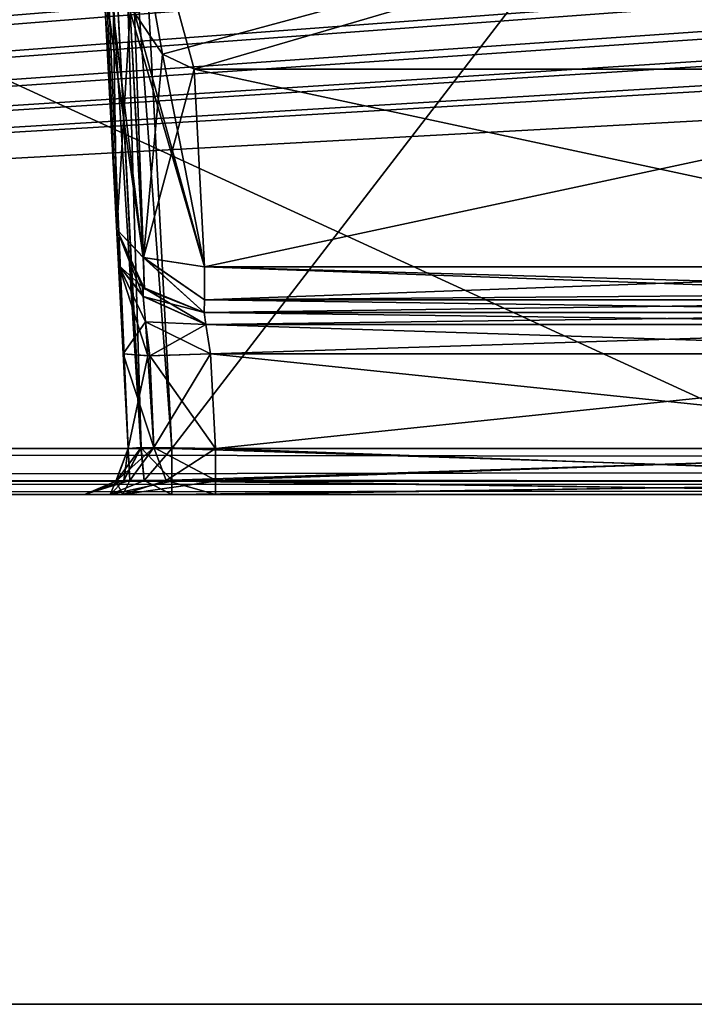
# Model space of a CAD drawing. Header units: inches. Extents: x -10 to 10, y -2.3 to 4.3.
# Tile 344 of 656: x -4.93 to -4.467, y -1.955 to -1.279. Entities that reach past the tile are written whole.
import ezdxf

# ---------------------------------------------------------------- set-up
doc = ezdxf.new("R2010")
doc.units = ezdxf.units.IN
doc.header["$LTSCALE"] = 65.185185
doc.header["$MEASUREMENT"] = 0
for name, color, linetype in [('10342', 7, 'CONTINUOUS'), ('10344', 7, 'CONTINUOUS'), ('10345', 7, 'CONTINUOUS'), ('10346', 7, 'CONTINUOUS'), ('10347', 7, 'CONTINUOUS'), ('10348', 7, 'CONTINUOUS'), ('10349', 7, 'CONTINUOUS'), ('10350', 7, 'CONTINUOUS'), ('10351', 7, 'CONTINUOUS'), ('10352', 7, 'CONTINUOUS'), ('10358', 7, 'CONTINUOUS'), ('10359', 7, 'CONTINUOUS'), ('10363', 7, 'CONTINUOUS'), ('10364', 7, 'CONTINUOUS'), ('1117', 7, 'CONTINUOUS'), ('11184', 7, 'CONTINUOUS'), ('11193', 7, 'CONTINUOUS'), ('11248', 7, 'CONTINUOUS'), ('1142', 7, 'CONTINUOUS'), ('1172', 7, 'CONTINUOUS'), ('1173', 7, 'CONTINUOUS'), ('12087', 7, 'CONTINUOUS'), ('12088', 7, 'CONTINUOUS'), ('1298', 7, 'CONTINUOUS'), ('1304', 7, 'CONTINUOUS'), ('1320', 7, 'CONTINUOUS'), ('1321', 7, 'CONTINUOUS'), ('1324', 7, 'CONTINUOUS'), ('1325', 7, 'CONTINUOUS'), ('1326', 7, 'CONTINUOUS'), ('1327', 7, 'CONTINUOUS'), ('1601', 7, 'CONTINUOUS'), ('1602', 7, 'CONTINUOUS'), ('1603', 7, 'CONTINUOUS'), ('1604', 7, 'CONTINUOUS'), ('1611', 7, 'CONTINUOUS'), ('2894', 7, 'CONTINUOUS'), ('2895', 7, 'CONTINUOUS'), ('2896', 7, 'CONTINUOUS'), ('2897', 7, 'CONTINUOUS'), ('2898', 7, 'CONTINUOUS'), ('2899', 7, 'CONTINUOUS'), ('2900', 7, 'CONTINUOUS'), ('2901', 7, 'CONTINUOUS'), ('2902', 7, 'CONTINUOUS'), ('2903', 7, 'CONTINUOUS')]:
    doc.layers.add(name, color=color, linetype=linetype)

msp = doc.modelspace()

# ---------------------------------------------------------------- linework, layer by layer
at = {"layer": '10342', "linetype": 'Continuous'}
for points in [[(-4.86302, -1.42314, -3.87629), (-4.8722, -1.24804, -3.80555), (-4.87001, -1.2583, -3.79465), (-4.86302, -1.42314, -3.87629)], [(-4.86302, -1.42314, -3.87629), (-4.87001, -1.2583, -3.79465), (-4.86553, -1.26559, -3.78516), (-4.86302, -1.42314, -3.87629)], [(-4.86302, -1.42314, -3.87629), (-4.86553, -1.26559, -3.78516), (-4.85383, -1.2734, -3.77102), (-4.86302, -1.42314, -3.87629)], [(-4.86302, -1.42314, -3.87629), (-4.85383, -1.2734, -3.77102), (-4.84479, -1.44233, -3.83906), (-4.86302, -1.42314, -3.87629)], [(-4.85383, -1.2734, -3.77102), (-4.85075, -1.27442, -3.76837), (-4.84479, -1.44233, -3.83906), (-4.85383, -1.2734, -3.77102)], [(-4.85075, -1.27442, -3.76837), (-4.83164, -1.30266, -3.76837), (-4.84479, -1.44233, -3.83906), (-4.85075, -1.27442, -3.76837)], [(-4.83164, -1.30266, -3.76837), (-4.80989, -1.31305, -3.76837), (-4.84479, -1.44233, -3.83906), (-4.83164, -1.30266, -3.76837)], [(-4.84479, -1.44233, -3.83906), (-4.80989, -1.31305, -3.76837), (-4.80278, -1.44873, -3.82319), (-4.84479, -1.44233, -3.83906)]]:
    msp.add_3dface(points, dxfattribs=at)
at = {"layer": '10344', "linetype": 'Continuous'}
for points in [[(-4.86302, -1.42314, -3.87629), (-4.84479, -1.44233, -3.83906), (-4.84412, -1.46379, -3.87162), (-4.86302, -1.42314, -3.87629)], [(-4.84479, -1.44233, -3.83906), (-4.80278, -1.44873, -3.82319), (-4.80294, -1.47145, -3.84159), (-4.84479, -1.44233, -3.83906)], [(-4.84412, -1.46379, -3.87162), (-4.84479, -1.44233, -3.83906), (-4.8031, -1.48, -3.86955), (-4.84412, -1.46379, -3.87162)], [(-4.8031, -1.48, -3.86955), (-4.84479, -1.44233, -3.83906), (-4.80294, -1.47145, -3.84159), (-4.8031, -1.48, -3.86955)]]:
    msp.add_3dface(points, dxfattribs=at)
at = {"layer": '10345', "linetype": 'Continuous'}
for points in [[(-4.86302, -1.42314, -4.11653), (-4.86302, -1.42314, -3.87629), (-4.84412, -1.46379, -3.87162), (-4.86302, -1.42314, -4.11653)], [(-4.86302, -1.42314, -4.11653), (-4.84412, -1.46379, -3.87162), (-4.84536, -1.4626, -4.11649), (-4.86302, -1.42314, -4.11653)], [(-4.84412, -1.46379, -3.87162), (-4.8031, -1.48, -3.86955), (-4.84536, -1.4626, -4.11649), (-4.84412, -1.46379, -3.87162)], [(-4.8031, -1.48, -3.86955), (-4.8031, -1.48, -4.11649), (-4.84536, -1.4626, -4.11649), (-4.8031, -1.48, -3.86955)]]:
    msp.add_3dface(points, dxfattribs=at)
at = {"layer": '10346', "linetype": 'Continuous'}
for points in [[(-4.8031, -1.48, -4.11649), (-4.8031, -1.48, -3.86955), (-4.17772, -1.48, -3.86955), (-4.8031, -1.48, -4.11649)], [(-4.16791, -1.48, -4.11649), (-4.8031, -1.48, -4.11649), (-4.16791, -1.48, -3.88012), (-4.16791, -1.48, -4.11649)], [(-4.16791, -1.48, -3.88012), (-4.8031, -1.48, -4.11649), (-4.17088, -1.48, -3.87255), (-4.16791, -1.48, -3.88012)], [(-4.17088, -1.48, -3.87255), (-4.8031, -1.48, -4.11649), (-4.17772, -1.48, -3.86955), (-4.17088, -1.48, -3.87255)]]:
    msp.add_3dface(points, dxfattribs=at)
at = {"layer": '10347', "linetype": 'Continuous'}
for points in [[(-4.8031, -1.48, -4.11649), (-4.16791, -1.48, -4.11649), (-4.16906, -1.48821, -4.13711), (-4.8031, -1.48, -4.11649)], [(-4.80181, -1.4882, -4.1371), (-4.8031, -1.48, -4.11649), (-4.16906, -1.48821, -4.13711), (-4.80181, -1.4882, -4.1371)], [(-4.79863, -1.50843, -4.14645), (-4.80181, -1.4882, -4.1371), (-4.17188, -1.50843, -4.14645), (-4.79863, -1.50843, -4.14645)], [(-4.17188, -1.50843, -4.14645), (-4.80181, -1.4882, -4.1371), (-4.16906, -1.48821, -4.13711), (-4.17188, -1.50843, -4.14645)]]:
    msp.add_3dface(points, dxfattribs=at)
at = {"layer": '10348', "linetype": 'Continuous'}
for points in [[(-4.86172, -1.44788, -4.17846), (-4.86302, -1.42314, -4.11653), (-4.84486, -1.46897, -4.14048), (-4.86172, -1.44788, -4.17846)], [(-4.86302, -1.42314, -4.11653), (-4.84536, -1.4626, -4.11649), (-4.84486, -1.46897, -4.14048), (-4.86302, -1.42314, -4.11653)], [(-4.85855, -1.50847, -4.20637), (-4.86172, -1.44788, -4.17846), (-4.84162, -1.50972, -4.16474), (-4.85855, -1.50847, -4.20637)], [(-4.84162, -1.50972, -4.16474), (-4.86172, -1.44788, -4.17846), (-4.84321, -1.48643, -4.15779), (-4.84162, -1.50972, -4.16474)], [(-4.84321, -1.48643, -4.15779), (-4.86172, -1.44788, -4.17846), (-4.84486, -1.46897, -4.14048), (-4.84321, -1.48643, -4.15779)], [(-4.84536, -1.4626, -4.11649), (-4.8031, -1.48, -4.11649), (-4.80181, -1.4882, -4.1371), (-4.84536, -1.4626, -4.11649)], [(-4.84536, -1.4626, -4.11649), (-4.80181, -1.4882, -4.1371), (-4.84486, -1.46897, -4.14048), (-4.84536, -1.4626, -4.11649)], [(-4.80181, -1.4882, -4.1371), (-4.84321, -1.48643, -4.15779), (-4.84486, -1.46897, -4.14048), (-4.80181, -1.4882, -4.1371)], [(-4.80181, -1.4882, -4.1371), (-4.79863, -1.50843, -4.14645), (-4.84321, -1.48643, -4.15779), (-4.80181, -1.4882, -4.1371)], [(-4.79863, -1.50843, -4.14645), (-4.84162, -1.50972, -4.16474), (-4.84321, -1.48643, -4.15779), (-4.79863, -1.50843, -4.14645)]]:
    msp.add_3dface(points, dxfattribs=at)
at = {"layer": '10349', "linetype": 'Continuous'}
for points in [[(-4.85514, -1.57343, -4.20977), (-4.85855, -1.50847, -4.20637), (-4.84162, -1.50972, -4.16474), (-4.85514, -1.57343, -4.20977)], [(-4.85514, -1.57343, -4.20977), (-4.84162, -1.50972, -4.16474), (-4.83762, -1.57278, -4.16735), (-4.85514, -1.57343, -4.20977)], [(-4.84162, -1.50972, -4.16474), (-4.79863, -1.50843, -4.14645), (-4.83762, -1.57278, -4.16735), (-4.84162, -1.50972, -4.16474)], [(-4.83762, -1.57278, -4.16735), (-4.79863, -1.50843, -4.14645), (-4.79523, -1.57343, -4.14986), (-4.83762, -1.57278, -4.16735)]]:
    msp.add_3dface(points, dxfattribs=at)
at = {"layer": '10350', "linetype": 'Continuous'}
for points in [[(-4.86353, -1.59584, -4.20977), (-4.85514, -1.57343, -4.20977), (-4.83762, -1.57278, -4.16735), (-4.86353, -1.59584, -4.20977)], [(-4.86353, -1.59584, -4.20977), (-4.83762, -1.57278, -4.16735), (-4.85408, -1.59547, -4.17579), (-4.86353, -1.59584, -4.20977)], [(-4.85408, -1.59547, -4.17579), (-4.83762, -1.57278, -4.16735), (-4.82923, -1.59547, -4.15093), (-4.85408, -1.59547, -4.17579)], [(-4.83762, -1.57278, -4.16735), (-4.79523, -1.57343, -4.14986), (-4.82923, -1.59547, -4.15093), (-4.83762, -1.57278, -4.16735)], [(-4.82923, -1.59547, -4.15093), (-4.79523, -1.57343, -4.14986), (-4.79523, -1.59589, -4.14143), (-4.82923, -1.59547, -4.15093)], [(-4.85875, -1.605, -4.14617), (-4.8851, -1.605, -4.20981), (-4.85408, -1.59547, -4.17579), (-4.85875, -1.605, -4.14617)], [(-4.8851, -1.605, -4.20981), (-4.86353, -1.59584, -4.20977), (-4.85408, -1.59547, -4.17579), (-4.8851, -1.605, -4.20981)], [(-4.85875, -1.605, -4.14617), (-4.85408, -1.59547, -4.17579), (-4.82923, -1.59547, -4.15093), (-4.85875, -1.605, -4.14617)], [(-4.85875, -1.605, -4.14617), (-4.82923, -1.59547, -4.15093), (-4.79523, -1.59589, -4.14143), (-4.85875, -1.605, -4.14617)], [(-4.79519, -1.605, -4.1199), (-4.85875, -1.605, -4.14617), (-4.79523, -1.59589, -4.14143), (-4.79519, -1.605, -4.1199)]]:
    msp.add_3dface(points, dxfattribs=at)
at = {"layer": '10351', "linetype": 'Continuous'}
for points in [[(-4.79523, -1.59589, -4.14143), (-4.79523, -1.57343, -4.14986), (-4.17529, -1.59584, -4.14147), (-4.79523, -1.59589, -4.14143)], [(-4.17529, -1.59584, -4.14147), (-4.79523, -1.57343, -4.14986), (-4.17529, -1.57343, -4.14986), (-4.17529, -1.59584, -4.14147)], [(-4.1753, -1.605, -4.1199), (-4.79523, -1.59589, -4.14143), (-4.17529, -1.59584, -4.14147), (-4.1753, -1.605, -4.1199)], [(-4.1753, -1.605, -4.1199), (-4.79519, -1.605, -4.1199), (-4.79523, -1.59589, -4.14143), (-4.1753, -1.605, -4.1199)]]:
    msp.add_3dface(points, dxfattribs=at)
at = {"layer": '10352', "linetype": 'Continuous'}
for points in [[(-4.79863, -1.50843, -4.14645), (-4.17188, -1.50843, -4.14645), (-4.79523, -1.57343, -4.14986), (-4.79863, -1.50843, -4.14645)], [(-4.79523, -1.57343, -4.14986), (-4.17188, -1.50843, -4.14645), (-4.17529, -1.57343, -4.14986), (-4.79523, -1.57343, -4.14986)]]:
    msp.add_3dface(points, dxfattribs=at)
at = {"layer": '10358', "linetype": 'Continuous'}
for points in [[(-4.80989, -1.31305, -3.76837), (-4.17061, -1.31305, -3.76837), (-4.80278, -1.44873, -3.82319), (-4.80989, -1.31305, -3.76837)], [(-4.80278, -1.44873, -3.82319), (-4.17061, -1.31305, -3.76837), (-4.17772, -1.44873, -3.82319), (-4.80278, -1.44873, -3.82319)]]:
    msp.add_3dface(points, dxfattribs=at)
at = {"layer": '10359', "linetype": 'Continuous'}
for points in [[(-4.80294, -1.47145, -3.84159), (-4.80278, -1.44873, -3.82319), (-4.17772, -1.47127, -3.84133), (-4.80294, -1.47145, -3.84159)], [(-4.80278, -1.44873, -3.82319), (-4.17772, -1.4663, -3.83516), (-4.17772, -1.47127, -3.84133), (-4.80278, -1.44873, -3.82319)], [(-4.17772, -1.4663, -3.83516), (-4.80278, -1.44873, -3.82319), (-4.17772, -1.44873, -3.82319), (-4.17772, -1.4663, -3.83516)], [(-4.8031, -1.48, -3.86955), (-4.80294, -1.47145, -3.84159), (-4.17772, -1.48, -3.86955), (-4.8031, -1.48, -3.86955)], [(-4.17772, -1.48, -3.86955), (-4.80294, -1.47145, -3.84159), (-4.17772, -1.47127, -3.84133), (-4.17772, -1.48, -3.86955)]]:
    msp.add_3dface(points, dxfattribs=at)
at = {"layer": '10363', "linetype": 'Continuous'}
for points in [[(-4.82519, -1.57343, -4.42625), (-4.82519, -1.59526, -4.43408), (-4.15531, -1.57343, -4.42625), (-4.82519, -1.57343, -4.42625)], [(-4.82519, -1.59526, -4.43408), (-4.15531, -1.59589, -4.43467), (-4.15531, -1.57343, -4.42625), (-4.82519, -1.59526, -4.43408)], [(-4.82519, -1.59526, -4.43408), (-4.82517, -1.605, -4.45621), (-4.15531, -1.59589, -4.43467), (-4.82519, -1.59526, -4.43408)], [(-4.82517, -1.605, -4.45621), (-4.15533, -1.605, -4.45621), (-4.15531, -1.59589, -4.43467), (-4.82517, -1.605, -4.45621)]]:
    msp.add_3dface(points, dxfattribs=at)
at = {"layer": '10364', "linetype": 'Continuous'}
for points in [[(-4.8742, -0.63817, -4.47526), (-4.82519, -1.57343, -4.42625), (-4.1063, -0.63817, -4.47526), (-4.8742, -0.63817, -4.47526)], [(-4.82519, -1.57343, -4.42625), (-4.15531, -1.57343, -4.42625), (-4.1063, -0.63817, -4.47526), (-4.82519, -1.57343, -4.42625)]]:
    msp.add_3dface(points, dxfattribs=at)
at = {"layer": '1117', "linetype": 'Continuous'}
for points in [[(-8.5782, -1.605, -4.59779), (8.57822, -1.605, -4.59779), (-6.00065, -1.605, -4.51065), (-8.5782, -1.605, -4.59779)], [(8.57822, -1.605, 4.59779), (-8.5782, -1.605, 4.59779), (6.00065, -1.605, 4.51065), (8.57822, -1.605, 4.59779)], [(6.00065, -1.605, 4.51065), (-8.5782, -1.605, 4.59779), (5.92133, -1.605, 4.48984), (6.00065, -1.605, 4.51065)], [(5.92133, -1.605, 4.48984), (-8.5782, -1.605, 4.59779), (2.00065, -1.605, 4.51065), (5.92133, -1.605, 4.48984)], [(2.00065, -1.605, 4.51065), (-8.5782, -1.605, 4.59779), (1.92133, -1.605, 4.48984), (2.00065, -1.605, 4.51065)], [(1.92133, -1.605, 4.48984), (-8.5782, -1.605, 4.59779), (-1.99935, -1.605, 4.51065), (1.92133, -1.605, 4.48984)], [(-1.99935, -1.605, 4.51065), (-8.5782, -1.605, 4.59779), (-2.07867, -1.605, 4.48984), (-1.99935, -1.605, 4.51065)], [(-2.07867, -1.605, 4.48984), (-8.5782, -1.605, 4.59779), (-2.31453, -1.605, 4.45621), (-2.07867, -1.605, 4.48984)], [(-8.5782, -1.605, 4.59779), (-5.99935, -1.605, 4.51065), (-4.15533, -1.605, 4.45621), (-8.5782, -1.605, 4.59779)], [(-2.31453, -1.605, 4.45621), (-8.5782, -1.605, 4.59779), (-2.82517, -1.605, 4.45621), (-2.31453, -1.605, 4.45621)], [(-2.82517, -1.605, 4.45621), (-8.5782, -1.605, 4.59779), (-3.17483, -1.605, 4.45621), (-2.82517, -1.605, 4.45621)], [(-3.17483, -1.605, 4.45621), (-8.5782, -1.605, 4.59779), (-3.84467, -1.605, 4.45621), (-3.17483, -1.605, 4.45621)], [(-3.84467, -1.605, 4.45621), (-8.5782, -1.605, 4.59779), (-4.15533, -1.605, 4.45621), (-3.84467, -1.605, 4.45621)], [(-6.00065, -1.605, -4.51065), (8.57822, -1.605, -4.59779), (-5.92133, -1.605, -4.48984), (-6.00065, -1.605, -4.51065)], [(-5.99935, -1.605, 4.51065), (-5.17483, -1.605, 4.45621), (-4.86758, -1.605, 4.43865), (-5.99935, -1.605, 4.51065)], [(-4.15533, -1.605, 4.45621), (-5.99935, -1.605, 4.51065), (-4.82517, -1.605, 4.45621), (-4.15533, -1.605, 4.45621)], [(-4.82517, -1.605, 4.45621), (-5.99935, -1.605, 4.51065), (-4.86758, -1.605, 4.43865), (-4.82517, -1.605, 4.45621)], [(-5.92133, -1.605, -4.48984), (8.57822, -1.605, -4.59779), (-2.00065, -1.605, -4.51065), (-5.92133, -1.605, -4.48984)], [(-5.92133, -1.605, -4.48984), (-2.00065, -1.605, -4.51065), (-5.68547, -1.605, -4.45621), (-5.92133, -1.605, -4.48984)], [(-5.68547, -1.605, -4.45621), (-2.00065, -1.605, -4.51065), (-5.17483, -1.605, -4.45621), (-5.68547, -1.605, -4.45621)], [(-5.17483, -1.605, -4.45621), (-2.00065, -1.605, -4.51065), (-4.82517, -1.605, -4.45621), (-5.17483, -1.605, -4.45621)], [(-5.13242, -1.605, -4.43865), (-5.17483, -1.605, -4.45621), (-4.82517, -1.605, -4.45621), (-5.13242, -1.605, -4.43865)], [(-5.17483, -1.605, 4.45621), (-5.13245, -1.605, 4.43868), (-4.8851, -1.605, 4.39627), (-5.17483, -1.605, 4.45621)], [(-5.17483, -1.605, 4.45621), (-4.8851, -1.605, 4.39627), (-4.86758, -1.605, 4.43865), (-5.17483, -1.605, 4.45621)], [(-5.13245, -1.605, 4.43868), (-5.1149, -1.605, 4.39627), (-4.8851, -1.605, 4.20982), (-5.13245, -1.605, 4.43868)], [(-4.8851, -1.605, 4.39627), (-5.13245, -1.605, 4.43868), (-4.8851, -1.605, 4.20982), (-4.8851, -1.605, 4.39627)], [(-5.1149, -1.605, -4.39627), (-5.13242, -1.605, -4.43865), (-4.82517, -1.605, -4.45621), (-5.1149, -1.605, -4.39627)], [(-5.1149, -1.605, -4.20982), (-5.1149, -1.605, -4.39627), (-4.86755, -1.605, -4.43868), (-5.1149, -1.605, -4.20982)], [(-4.86755, -1.605, -4.43868), (-5.1149, -1.605, -4.39627), (-4.82517, -1.605, -4.45621), (-4.86755, -1.605, -4.43868)], [(-5.1149, -1.605, 4.20981), (-5.1149, -1.605, -4.20982), (-4.8851, -1.605, -4.39627), (-5.1149, -1.605, 4.20981)], [(-4.8851, -1.605, -4.39627), (-5.1149, -1.605, -4.20982), (-4.86755, -1.605, -4.43868), (-4.8851, -1.605, -4.39627)], [(-5.1149, -1.605, 4.39627), (-5.1149, -1.605, 4.20981), (-4.8851, -1.605, -4.39627), (-5.1149, -1.605, 4.39627)], [(-4.8851, -1.605, -4.20981), (-5.1149, -1.605, 4.39627), (-4.8851, -1.605, -4.39627), (-4.8851, -1.605, -4.20981)], [(-5.1149, -1.605, 4.39627), (-4.8851, -1.605, -4.20981), (-4.8851, -1.605, 4.20982), (-5.1149, -1.605, 4.39627)], [(-4.8851, -1.605, -4.20981), (-4.85875, -1.605, -4.14617), (-4.8851, -1.605, 4.20982), (-4.8851, -1.605, -4.20981)], [(-4.8851, -1.605, 4.20982), (-4.85875, -1.605, -4.14617), (-4.85886, -1.605, 4.14627), (-4.8851, -1.605, 4.20982)], [(-4.85875, -1.605, -4.14617), (-4.79519, -1.605, -4.1199), (-4.85886, -1.605, 4.14627), (-4.85875, -1.605, -4.14617)], [(-4.85886, -1.605, 4.14627), (-4.79519, -1.605, -4.1199), (-4.79519, -1.605, 4.1199), (-4.85886, -1.605, 4.14627)], [(-4.82517, -1.605, -4.45621), (-2.00065, -1.605, -4.51065), (-4.15533, -1.605, -4.45621), (-4.82517, -1.605, -4.45621)], [(-4.79519, -1.605, -4.1199), (-4.1753, -1.605, -4.1199), (-4.79519, -1.605, 4.1199), (-4.79519, -1.605, -4.1199)], [(-4.79519, -1.605, 4.1199), (-4.1753, -1.605, -4.1199), (-4.1753, -1.605, 4.1199), (-4.79519, -1.605, 4.1199)]]:
    msp.add_3dface(points, dxfattribs=at)
at = {"layer": '11184', "linetype": 'Continuous'}
for points in [[(-9, -1.955, 13.9861), (-9, 0.545, 13.9861), (-3.55711, 0.545, 13.9861), (-9, -1.955, 13.9861)], [(-9, -1.955, 13.9861), (-3.55711, 0.545, 13.9861), (-3.55711, -1.955, 13.9861), (-9, -1.955, 13.9861)]]:
    msp.add_3dface(points, dxfattribs=at)
at = {"layer": '11193', "linetype": 'Continuous'}
for points in [[(-9, 0.545, 14.1431), (-9, -1.955, 14.1431), (-3.55711, -1.955, 14.1431), (-9, 0.545, 14.1431)], [(-3.55711, 0.545, 14.1431), (-9, 0.545, 14.1431), (-3.55711, -1.955, 14.1431), (-3.55711, 0.545, 14.1431)]]:
    msp.add_3dface(points, dxfattribs=at)
at = {"layer": '11248', "linetype": 'Continuous'}
for points in [[(-9, -1.955, 14.1431), (-9, -1.955, 13.9861), (-3.55711, -1.955, 13.9861), (-9, -1.955, 14.1431)], [(-9, -1.955, 14.1431), (-3.55711, -1.955, 13.9861), (-3.55711, -1.955, 14.1431), (-9, -1.955, 14.1431)]]:
    msp.add_3dface(points, dxfattribs=at)
at = {"layer": '1142', "linetype": 'Continuous'}
for points in [[(8.57837, -1.59603, 4.61919), (8.57837, -1.57343, 4.62775), (-8.57837, -1.59542, 4.61977), (8.57837, -1.59603, 4.61919)], [(-8.57837, -1.59542, 4.61977), (8.57837, -1.57343, 4.62775), (-8.57837, -1.57343, 4.62775), (-8.57837, -1.59542, 4.61977)], [(-8.5782, -1.605, 4.59779), (8.57837, -1.59603, 4.61919), (-8.57837, -1.59542, 4.61977), (-8.5782, -1.605, 4.59779)], [(-8.5782, -1.605, 4.59779), (8.57822, -1.605, 4.59779), (8.57837, -1.59603, 4.61919), (-8.5782, -1.605, 4.59779)]]:
    msp.add_3dface(points, dxfattribs=at)
at = {"layer": '1172', "linetype": 'Continuous'}
for points in [[(-8.57837, -1.59603, -4.61919), (-8.57837, -1.57343, -4.62775), (8.57837, -1.59542, -4.61977), (-8.57837, -1.59603, -4.61919)], [(8.57837, -1.59542, -4.61977), (-8.57837, -1.57343, -4.62775), (8.57837, -1.57343, -4.62775), (8.57837, -1.59542, -4.61977)], [(8.57822, -1.605, -4.59779), (-8.57837, -1.59603, -4.61919), (8.57837, -1.59542, -4.61977), (8.57822, -1.605, -4.59779)], [(8.57822, -1.605, -4.59779), (-8.5782, -1.605, -4.59779), (-8.57837, -1.59603, -4.61919), (8.57822, -1.605, -4.59779)]]:
    msp.add_3dface(points, dxfattribs=at)
at = {"layer": '1173', "linetype": 'Continuous'}
for points in [[(-1.89693, -0.63817, -4.57874), (-8.57837, -1.57343, -4.62775), (-1.93761, -0.62096, -4.57784), (-1.89693, -0.63817, -4.57874)], [(-1.93761, -0.62096, -4.57784), (-8.57837, -1.57343, -4.62775), (-2.10307, -0.63817, -4.57874), (-1.93761, -0.62096, -4.57784)], [(-2.87743, -0.63817, -4.57874), (-8.57837, -1.57343, -4.62775), (-2.91811, -0.62096, -4.57784), (-2.87743, -0.63817, -4.57874)], [(-2.91811, -0.62096, -4.57784), (-8.57837, -1.57343, -4.62775), (-3.12257, -0.63817, -4.57874), (-2.91811, -0.62096, -4.57784)], [(-4.87743, -0.63817, -4.57874), (-8.57837, -1.57343, -4.62775), (-4.91811, -0.62096, -4.57784), (-4.87743, -0.63817, -4.57874)], [(-4.91811, -0.62096, -4.57784), (-8.57837, -1.57343, -4.62775), (-5.12257, -0.63817, -4.57874), (-4.91811, -0.62096, -4.57784)], [(-3.89693, -0.63817, -4.57874), (-8.57837, -1.57343, -4.62775), (-3.93712, -0.62143, -4.57786), (-3.89693, -0.63817, -4.57874)], [(-3.93712, -0.62143, -4.57786), (-8.57837, -1.57343, -4.62775), (-4.10307, -0.63817, -4.57874), (-3.93712, -0.62143, -4.57786)], [(8.57837, -1.57343, -4.62775), (-8.57837, -1.57343, -4.62775), (8.52935, -0.63817, -4.57874), (8.57837, -1.57343, -4.62775)], [(5.89693, -0.63817, -4.57874), (-8.57837, -1.57343, -4.62775), (5.12257, -0.63817, -4.57874), (5.89693, -0.63817, -4.57874)], [(-8.57837, -1.57343, -4.62775), (5.89693, -0.63817, -4.57874), (6.10307, -0.63817, -4.57874), (-8.57837, -1.57343, -4.62775)], [(5.12257, -0.63817, -4.57874), (-8.57837, -1.57343, -4.62775), (4.87743, -0.63817, -4.57874), (5.12257, -0.63817, -4.57874)], [(4.87743, -0.63817, -4.57874), (-8.57837, -1.57343, -4.62775), (4.10307, -0.63817, -4.57874), (4.87743, -0.63817, -4.57874)], [(4.10307, -0.63817, -4.57874), (-8.57837, -1.57343, -4.62775), (3.89693, -0.63817, -4.57874), (4.10307, -0.63817, -4.57874)], [(3.89693, -0.63817, -4.57874), (-8.57837, -1.57343, -4.62775), (3.12257, -0.63817, -4.57874), (3.89693, -0.63817, -4.57874)], [(3.12257, -0.63817, -4.57874), (-8.57837, -1.57343, -4.62775), (2.87743, -0.63817, -4.57874), (3.12257, -0.63817, -4.57874)], [(2.87743, -0.63817, -4.57874), (-8.57837, -1.57343, -4.62775), (2.10307, -0.63817, -4.57874), (2.87743, -0.63817, -4.57874)], [(2.10307, -0.63817, -4.57874), (-8.57837, -1.57343, -4.62775), (1.89693, -0.63817, -4.57874), (2.10307, -0.63817, -4.57874)], [(1.89693, -0.63817, -4.57874), (-8.57837, -1.57343, -4.62775), (-1.89693, -0.63817, -4.57874), (1.89693, -0.63817, -4.57874)], [(-2.10307, -0.63817, -4.57874), (-8.57837, -1.57343, -4.62775), (-2.87743, -0.63817, -4.57874), (-2.10307, -0.63817, -4.57874)], [(-3.12257, -0.63817, -4.57874), (-8.57837, -1.57343, -4.62775), (-3.89693, -0.63817, -4.57874), (-3.12257, -0.63817, -4.57874)], [(-4.10307, -0.63817, -4.57874), (-8.57837, -1.57343, -4.62775), (-4.87743, -0.63817, -4.57874), (-4.10307, -0.63817, -4.57874)], [(8.52935, -0.63817, -4.57874), (-8.57837, -1.57343, -4.62775), (7.12257, -0.63817, -4.57874), (8.52935, -0.63817, -4.57874)], [(7.12257, -0.63817, -4.57874), (-8.57837, -1.57343, -4.62775), (6.87743, -0.63817, -4.57874), (7.12257, -0.63817, -4.57874)], [(6.87743, -0.63817, -4.57874), (-8.57837, -1.57343, -4.62775), (6.10307, -0.63817, -4.57874), (6.87743, -0.63817, -4.57874)]]:
    msp.add_3dface(points, dxfattribs=at)
at = {"layer": '12087', "linetype": 'Continuous'}
for points in [[(-4.86302, -1.42314, 3.87629), (-4.844, -1.4639, 3.8716), (-4.8448, -1.44233, 3.83908), (-4.86302, -1.42314, 3.87629)], [(-4.844, -1.4639, 3.8716), (-4.8031, -1.48, 3.86955), (-4.8448, -1.44233, 3.83908), (-4.844, -1.4639, 3.8716)], [(-4.8448, -1.44233, 3.83908), (-4.8031, -1.48, 3.86955), (-4.80294, -1.47145, 3.84158), (-4.8448, -1.44233, 3.83908)], [(-4.80278, -1.44873, 3.82319), (-4.8448, -1.44233, 3.83908), (-4.80294, -1.47145, 3.84158), (-4.80278, -1.44873, 3.82319)]]:
    msp.add_3dface(points, dxfattribs=at)
at = {"layer": '12088', "linetype": 'Continuous'}
for points in [[(-4.17772, -1.4664, 3.83527), (-4.17772, -1.44873, 3.82319), (-4.80294, -1.47145, 3.84158), (-4.17772, -1.4664, 3.83527)], [(-4.17772, -1.44873, 3.82319), (-4.80278, -1.44873, 3.82319), (-4.80294, -1.47145, 3.84158), (-4.17772, -1.44873, 3.82319)], [(-4.17772, -1.47162, 3.84184), (-4.17772, -1.4664, 3.83527), (-4.80294, -1.47145, 3.84158), (-4.17772, -1.47162, 3.84184)], [(-4.8031, -1.48, 3.86955), (-4.17772, -1.47162, 3.84184), (-4.80294, -1.47145, 3.84158), (-4.8031, -1.48, 3.86955)], [(-4.17772, -1.48, 3.86955), (-4.17772, -1.47162, 3.84184), (-4.8031, -1.48, 3.86955), (-4.17772, -1.48, 3.86955)]]:
    msp.add_3dface(points, dxfattribs=at)
at = {"layer": '1298', "linetype": 'Continuous'}
for points in [[(-8.57837, -1.57343, 4.62775), (8.57837, -1.57343, 4.62775), (-8.52935, -0.63817, 4.57874), (-8.57837, -1.57343, 4.62775)], [(-8.52935, -0.63817, 4.57874), (8.57837, -1.57343, 4.62775), (-7.12257, -0.63817, 4.57874), (-8.52935, -0.63817, 4.57874)], [(-7.12257, -0.63817, 4.57874), (8.57837, -1.57343, 4.62775), (-6.87743, -0.63817, 4.57874), (-7.12257, -0.63817, 4.57874)], [(-6.87743, -0.63817, 4.57874), (8.57837, -1.57343, 4.62775), (-6.10307, -0.63817, 4.57874), (-6.87743, -0.63817, 4.57874)], [(-6.10307, -0.63817, 4.57874), (8.57837, -1.57343, 4.62775), (-5.89693, -0.63817, 4.57874), (-6.10307, -0.63817, 4.57874)], [(-5.89693, -0.63817, 4.57874), (8.57837, -1.57343, 4.62775), (-5.12257, -0.63817, 4.57874), (-5.89693, -0.63817, 4.57874)], [(-5.12257, -0.63817, 4.57874), (8.57837, -1.57343, 4.62775), (-4.87743, -0.63817, 4.57874), (-5.12257, -0.63817, 4.57874)], [(-4.87743, -0.63817, 4.57874), (8.57837, -1.57343, 4.62775), (-4.10307, -0.63817, 4.57874), (-4.87743, -0.63817, 4.57874)]]:
    msp.add_3dface(points, dxfattribs=at)
at = {"layer": '1304', "linetype": 'Continuous'}
for points in [[(-4.13467, -1.2837, 3.76837), (-4.1145, -1.23109, 3.76837), (-4.86659, -1.105, 3.76837), (-4.13467, -1.2837, 3.76837)], [(-4.17061, -1.31305, 3.76837), (-4.13467, -1.2837, 3.76837), (-4.86659, -1.105, 3.76837), (-4.17061, -1.31305, 3.76837)], [(-4.80989, -1.31305, 3.76837), (-4.17061, -1.31305, 3.76837), (-4.86659, -1.105, 3.76837), (-4.80989, -1.31305, 3.76837)], [(-4.83164, -1.30266, 3.76837), (-4.80989, -1.31305, 3.76837), (-4.86659, -1.105, 3.76837), (-4.83164, -1.30266, 3.76837)], [(-4.85075, -1.27441, 3.76837), (-4.83164, -1.30266, 3.76837), (-4.86659, -1.105, 3.76837), (-4.85075, -1.27441, 3.76837)]]:
    msp.add_3dface(points, dxfattribs=at)
at = {"layer": '1320', "linetype": 'Continuous'}
for points in [[(-4.8722, -1.24804, 3.80555), (-4.86302, -1.42314, 3.87629), (-4.8448, -1.44233, 3.83908), (-4.8722, -1.24804, 3.80555)], [(-4.86657, -1.26438, 3.78699), (-4.8722, -1.24804, 3.80555), (-4.8448, -1.44233, 3.83908), (-4.86657, -1.26438, 3.78699)], [(-4.85382, -1.2734, 3.771), (-4.86657, -1.26438, 3.78699), (-4.8448, -1.44233, 3.83908), (-4.85382, -1.2734, 3.771)], [(-4.85075, -1.27441, 3.76837), (-4.85382, -1.2734, 3.771), (-4.80278, -1.44873, 3.82319), (-4.85075, -1.27441, 3.76837)], [(-4.80278, -1.44873, 3.82319), (-4.85382, -1.2734, 3.771), (-4.8448, -1.44233, 3.83908), (-4.80278, -1.44873, 3.82319)], [(-4.83164, -1.30266, 3.76837), (-4.85075, -1.27441, 3.76837), (-4.80278, -1.44873, 3.82319), (-4.83164, -1.30266, 3.76837)], [(-4.80989, -1.31305, 3.76837), (-4.83164, -1.30266, 3.76837), (-4.80278, -1.44873, 3.82319), (-4.80989, -1.31305, 3.76837)]]:
    msp.add_3dface(points, dxfattribs=at)
at = {"layer": '1321', "linetype": 'Continuous'}
for points in [[(-4.17061, -1.31305, 3.76837), (-4.80989, -1.31305, 3.76837), (-4.17772, -1.44873, 3.82319), (-4.17061, -1.31305, 3.76837)], [(-4.17772, -1.44873, 3.82319), (-4.80989, -1.31305, 3.76837), (-4.80278, -1.44873, 3.82319), (-4.17772, -1.44873, 3.82319)]]:
    msp.add_3dface(points, dxfattribs=at)
at = {"layer": '1324', "linetype": 'Continuous'}
for points in [[(-4.17772, -1.48, 3.86955), (-4.8031, -1.48, 3.86955), (-4.16791, -1.48, 4.11649), (-4.17772, -1.48, 3.86955)], [(-4.16791, -1.48, 4.11649), (-4.8031, -1.48, 3.86955), (-4.8031, -1.48, 4.11649), (-4.16791, -1.48, 4.11649)]]:
    msp.add_3dface(points, dxfattribs=at)
at = {"layer": '1325', "linetype": 'Continuous'}
for points in [[(-4.86302, -1.42314, 3.87629), (-4.84501, -1.46294, 4.11649), (-4.844, -1.4639, 3.8716), (-4.86302, -1.42314, 3.87629)], [(-4.86302, -1.42314, 4.11653), (-4.84501, -1.46294, 4.11649), (-4.86302, -1.42314, 3.87629), (-4.86302, -1.42314, 4.11653)], [(-4.84501, -1.46294, 4.11649), (-4.8031, -1.48, 4.11649), (-4.844, -1.4639, 3.8716), (-4.84501, -1.46294, 4.11649)], [(-4.8031, -1.48, 4.11649), (-4.8031, -1.48, 3.86955), (-4.844, -1.4639, 3.8716), (-4.8031, -1.48, 4.11649)]]:
    msp.add_3dface(points, dxfattribs=at)
at = {"layer": '1326', "linetype": 'Continuous'}
for points in [[(-4.84501, -1.46294, 4.11649), (-4.86302, -1.42314, 4.11653), (-4.86172, -1.44788, 4.17846), (-4.84501, -1.46294, 4.11649)], [(-4.84486, -1.46898, 4.14049), (-4.84501, -1.46294, 4.11649), (-4.86172, -1.44788, 4.17846), (-4.84486, -1.46898, 4.14049)], [(-4.84321, -1.48644, 4.15779), (-4.84486, -1.46898, 4.14049), (-4.86172, -1.44788, 4.17846), (-4.84321, -1.48644, 4.15779)], [(-4.85855, -1.50847, 4.20637), (-4.84321, -1.48644, 4.15779), (-4.86172, -1.44788, 4.17846), (-4.85855, -1.50847, 4.20637)], [(-4.8031, -1.48, 4.11649), (-4.84501, -1.46294, 4.11649), (-4.84486, -1.46898, 4.14049), (-4.8031, -1.48, 4.11649)], [(-4.8031, -1.48, 4.11649), (-4.84486, -1.46898, 4.14049), (-4.80181, -1.4882, 4.1371), (-4.8031, -1.48, 4.11649)], [(-4.84486, -1.46898, 4.14049), (-4.84321, -1.48644, 4.15779), (-4.80181, -1.4882, 4.1371), (-4.84486, -1.46898, 4.14049)], [(-4.84026, -1.50972, 4.16338), (-4.84321, -1.48644, 4.15779), (-4.85855, -1.50847, 4.20637), (-4.84026, -1.50972, 4.16338)], [(-4.84321, -1.48644, 4.15779), (-4.84026, -1.50972, 4.16338), (-4.80181, -1.4882, 4.1371), (-4.84321, -1.48644, 4.15779)], [(-4.79863, -1.50843, 4.14645), (-4.80181, -1.4882, 4.1371), (-4.84026, -1.50972, 4.16338), (-4.79863, -1.50843, 4.14645)]]:
    msp.add_3dface(points, dxfattribs=at)
at = {"layer": '1327', "linetype": 'Continuous'}
for points in [[(-4.16791, -1.48, 4.11649), (-4.8031, -1.48, 4.11649), (-4.80181, -1.4882, 4.1371), (-4.16791, -1.48, 4.11649)], [(-4.16791, -1.48, 4.11649), (-4.80181, -1.4882, 4.1371), (-4.16906, -1.48821, 4.13711), (-4.16791, -1.48, 4.11649)], [(-4.80181, -1.4882, 4.1371), (-4.79863, -1.50843, 4.14645), (-4.16906, -1.48821, 4.13711), (-4.80181, -1.4882, 4.1371)], [(-4.16906, -1.48821, 4.13711), (-4.79863, -1.50843, 4.14645), (-4.17188, -1.50843, 4.14645), (-4.16906, -1.48821, 4.13711)]]:
    msp.add_3dface(points, dxfattribs=at)
at = {"layer": '1601', "linetype": 'Continuous'}
for points in [[(-4.90356, -0.64967, -3.78317), (-4.85514, -1.57343, -4.39629), (-4.90416, -0.6382, -4.4453), (-4.90356, -0.64967, -3.78317)], [(-4.86172, -1.44788, -4.17846), (-4.85514, -1.57343, -4.39629), (-4.90356, -0.64967, -3.78317), (-4.86172, -1.44788, -4.17846)], [(-4.86302, -1.42314, -4.11653), (-4.86172, -1.44788, -4.17846), (-4.90356, -0.64967, -3.78317), (-4.86302, -1.42314, -4.11653)], [(-4.9021, -0.67738, -3.79138), (-4.86302, -1.42314, -4.11653), (-4.90356, -0.64967, -3.78317), (-4.9021, -0.67738, -3.79138)], [(-4.86302, -1.42314, -3.87629), (-4.86302, -1.42314, -4.11653), (-4.9021, -0.67738, -3.79138), (-4.86302, -1.42314, -3.87629)], [(-4.8722, -1.24804, -3.80555), (-4.86302, -1.42314, -3.87629), (-4.9021, -0.67738, -3.79138), (-4.8722, -1.24804, -3.80555)], [(-4.85855, -1.50847, -4.20637), (-4.85514, -1.57343, -4.39629), (-4.86172, -1.44788, -4.17846), (-4.85855, -1.50847, -4.20637)], [(-4.85514, -1.57343, -4.20977), (-4.85514, -1.57343, -4.39629), (-4.85855, -1.50847, -4.20637), (-4.85514, -1.57343, -4.20977)]]:
    msp.add_3dface(points, dxfattribs=at)
at = {"layer": '1602', "linetype": 'Continuous'}
for points in [[(-4.86357, -1.59589, -4.39629), (-4.85514, -1.57343, -4.39629), (-4.86353, -1.59584, -4.20977), (-4.86357, -1.59589, -4.39629)], [(-4.85514, -1.57343, -4.39629), (-4.85514, -1.57343, -4.20977), (-4.86353, -1.59584, -4.20977), (-4.85514, -1.57343, -4.39629)], [(-4.8851, -1.605, -4.20981), (-4.86357, -1.59589, -4.39629), (-4.86353, -1.59584, -4.20977), (-4.8851, -1.605, -4.20981)], [(-4.8851, -1.605, -4.20981), (-4.8851, -1.605, -4.39627), (-4.86357, -1.59589, -4.39629), (-4.8851, -1.605, -4.20981)]]:
    msp.add_3dface(points, dxfattribs=at)
at = {"layer": '1603', "linetype": 'Continuous'}
for points in [[(-4.85514, -1.57343, -4.39629), (-4.86357, -1.59589, -4.39629), (-4.85809, -1.59547, -4.41529), (-4.85514, -1.57343, -4.39629)], [(-4.85514, -1.57343, -4.39629), (-4.85809, -1.59547, -4.41529), (-4.84643, -1.57279, -4.41749), (-4.85514, -1.57343, -4.39629)], [(-4.85809, -1.59547, -4.41529), (-4.8442, -1.59547, -4.42919), (-4.84643, -1.57279, -4.41749), (-4.85809, -1.59547, -4.41529)], [(-4.82519, -1.59526, -4.43408), (-4.82519, -1.57343, -4.42625), (-4.84643, -1.57279, -4.41749), (-4.82519, -1.59526, -4.43408)], [(-4.8442, -1.59547, -4.42919), (-4.82519, -1.59526, -4.43408), (-4.84643, -1.57279, -4.41749), (-4.8442, -1.59547, -4.42919)], [(-4.8851, -1.605, -4.39627), (-4.86755, -1.605, -4.43868), (-4.86357, -1.59589, -4.39629), (-4.8851, -1.605, -4.39627)], [(-4.86755, -1.605, -4.43868), (-4.82517, -1.605, -4.45621), (-4.8442, -1.59547, -4.42919), (-4.86755, -1.605, -4.43868)], [(-4.86357, -1.59589, -4.39629), (-4.86755, -1.605, -4.43868), (-4.85809, -1.59547, -4.41529), (-4.86357, -1.59589, -4.39629)], [(-4.86755, -1.605, -4.43868), (-4.8442, -1.59547, -4.42919), (-4.85809, -1.59547, -4.41529), (-4.86755, -1.605, -4.43868)], [(-4.82517, -1.605, -4.45621), (-4.82519, -1.59526, -4.43408), (-4.8442, -1.59547, -4.42919), (-4.82517, -1.605, -4.45621)]]:
    msp.add_3dface(points, dxfattribs=at)
at = {"layer": '1604', "linetype": 'Continuous'}
for points in [[(-4.90416, -0.6382, -4.4453), (-4.85514, -1.57343, -4.39629), (-4.84643, -1.57279, -4.41749), (-4.90416, -0.6382, -4.4453)], [(-4.90416, -0.6382, -4.4453), (-4.84643, -1.57279, -4.41749), (-4.89533, -0.63882, -4.46648), (-4.90416, -0.6382, -4.4453)], [(-4.89533, -0.63882, -4.46648), (-4.82519, -1.57343, -4.42625), (-4.8742, -0.63817, -4.47526), (-4.89533, -0.63882, -4.46648)], [(-4.84643, -1.57279, -4.41749), (-4.82519, -1.57343, -4.42625), (-4.89533, -0.63882, -4.46648), (-4.84643, -1.57279, -4.41749)]]:
    msp.add_3dface(points, dxfattribs=at)
at = {"layer": '1611', "linetype": 'Continuous'}
for points in [[(-4.85075, -1.27442, -3.76837), (-4.10081, -1.105, -3.76837), (-4.83164, -1.30266, -3.76837), (-4.85075, -1.27442, -3.76837)], [(-4.83164, -1.30266, -3.76837), (-4.10081, -1.105, -3.76837), (-4.80989, -1.31305, -3.76837), (-4.83164, -1.30266, -3.76837)], [(-4.80989, -1.31305, -3.76837), (-4.10081, -1.105, -3.76837), (-4.17061, -1.31305, -3.76837), (-4.80989, -1.31305, -3.76837)]]:
    msp.add_3dface(points, dxfattribs=at)
at = {"layer": '2894', "linetype": 'Continuous'}
for points in [[(-4.86302, -1.42314, 4.11653), (-4.86302, -1.42314, 3.87629), (-4.919, -0.355, 4.53392), (-4.86302, -1.42314, 4.11653)], [(-4.86172, -1.44788, 4.17846), (-4.86302, -1.42314, 4.11653), (-4.919, -0.355, 4.53392), (-4.86172, -1.44788, 4.17846)], [(-4.919, -0.355, 4.53392), (-4.86302, -1.42314, 3.87629), (-4.8722, -1.24804, 3.80555), (-4.919, -0.355, 4.53392)], [(-4.86172, -1.44788, 4.17846), (-4.919, -0.355, 4.53392), (-4.90416, -0.6382, 4.4453), (-4.86172, -1.44788, 4.17846)], [(-4.85855, -1.50847, 4.20637), (-4.86172, -1.44788, 4.17846), (-4.90416, -0.6382, 4.4453), (-4.85855, -1.50847, 4.20637)], [(-4.85514, -1.57343, 4.20977), (-4.85855, -1.50847, 4.20637), (-4.90416, -0.6382, 4.4453), (-4.85514, -1.57343, 4.20977)], [(-4.85514, -1.57343, 4.39629), (-4.85514, -1.57343, 4.20977), (-4.90416, -0.6382, 4.4453), (-4.85514, -1.57343, 4.39629)]]:
    msp.add_3dface(points, dxfattribs=at)
at = {"layer": '2895', "linetype": 'Continuous'}
for points in [[(-4.86357, -1.59589, 4.20977), (-4.85514, -1.57343, 4.20977), (-4.86353, -1.59584, 4.39629), (-4.86357, -1.59589, 4.20977)], [(-4.85514, -1.57343, 4.20977), (-4.85514, -1.57343, 4.39629), (-4.86353, -1.59584, 4.39629), (-4.85514, -1.57343, 4.20977)], [(-4.8851, -1.605, 4.39627), (-4.86357, -1.59589, 4.20977), (-4.86353, -1.59584, 4.39629), (-4.8851, -1.605, 4.39627)], [(-4.8851, -1.605, 4.39627), (-4.8851, -1.605, 4.20982), (-4.86357, -1.59589, 4.20977), (-4.8851, -1.605, 4.39627)]]:
    msp.add_3dface(points, dxfattribs=at)
at = {"layer": '2896', "linetype": 'Continuous'}
for points in [[(-4.85514, -1.57343, 4.20977), (-4.86357, -1.59589, 4.20977), (-4.85406, -1.59547, 4.17575), (-4.85514, -1.57343, 4.20977)], [(-4.85514, -1.57343, 4.20977), (-4.85406, -1.59547, 4.17575), (-4.83765, -1.57278, 4.16737), (-4.85514, -1.57343, 4.20977)], [(-4.85406, -1.59547, 4.17575), (-4.8292, -1.59547, 4.15091), (-4.83765, -1.57278, 4.16737), (-4.85406, -1.59547, 4.17575)], [(-4.79523, -1.59526, 4.14202), (-4.79523, -1.57343, 4.14986), (-4.83765, -1.57278, 4.16737), (-4.79523, -1.59526, 4.14202)], [(-4.8292, -1.59547, 4.15091), (-4.79523, -1.59526, 4.14202), (-4.83765, -1.57278, 4.16737), (-4.8292, -1.59547, 4.15091)], [(-4.8851, -1.605, 4.20982), (-4.85886, -1.605, 4.14627), (-4.86357, -1.59589, 4.20977), (-4.8851, -1.605, 4.20982)], [(-4.86357, -1.59589, 4.20977), (-4.85886, -1.605, 4.14627), (-4.85406, -1.59547, 4.17575), (-4.86357, -1.59589, 4.20977)], [(-4.85886, -1.605, 4.14627), (-4.79519, -1.605, 4.1199), (-4.8292, -1.59547, 4.15091), (-4.85886, -1.605, 4.14627)], [(-4.85886, -1.605, 4.14627), (-4.8292, -1.59547, 4.15091), (-4.85406, -1.59547, 4.17575), (-4.85886, -1.605, 4.14627)], [(-4.79519, -1.605, 4.1199), (-4.79523, -1.59526, 4.14202), (-4.8292, -1.59547, 4.15091), (-4.79519, -1.605, 4.1199)]]:
    msp.add_3dface(points, dxfattribs=at)
at = {"layer": '2897', "linetype": 'Continuous'}
for points in [[(-4.84026, -1.50972, 4.16338), (-4.85855, -1.50847, 4.20637), (-4.83765, -1.57278, 4.16737), (-4.84026, -1.50972, 4.16338)], [(-4.85855, -1.50847, 4.20637), (-4.85514, -1.57343, 4.20977), (-4.83765, -1.57278, 4.16737), (-4.85855, -1.50847, 4.20637)], [(-4.79863, -1.50843, 4.14645), (-4.84026, -1.50972, 4.16338), (-4.79523, -1.57343, 4.14986), (-4.79863, -1.50843, 4.14645)], [(-4.79523, -1.57343, 4.14986), (-4.84026, -1.50972, 4.16338), (-4.83765, -1.57278, 4.16737), (-4.79523, -1.57343, 4.14986)]]:
    msp.add_3dface(points, dxfattribs=at)
at = {"layer": '2898', "linetype": 'Continuous'}
for points in [[(-4.17188, -1.50843, 4.14645), (-4.79863, -1.50843, 4.14645), (-4.17529, -1.57343, 4.14986), (-4.17188, -1.50843, 4.14645)], [(-4.17529, -1.57343, 4.14986), (-4.79863, -1.50843, 4.14645), (-4.79523, -1.57343, 4.14986), (-4.17529, -1.57343, 4.14986)]]:
    msp.add_3dface(points, dxfattribs=at)
at = {"layer": '2899', "linetype": 'Continuous'}
for points in [[(-4.17529, -1.59589, 4.14143), (-4.17529, -1.57343, 4.14986), (-4.79523, -1.59526, 4.14202), (-4.17529, -1.59589, 4.14143)], [(-4.17529, -1.57343, 4.14986), (-4.79523, -1.57343, 4.14986), (-4.79523, -1.59526, 4.14202), (-4.17529, -1.57343, 4.14986)], [(-4.79519, -1.605, 4.1199), (-4.17529, -1.59589, 4.14143), (-4.79523, -1.59526, 4.14202), (-4.79519, -1.605, 4.1199)], [(-4.79519, -1.605, 4.1199), (-4.1753, -1.605, 4.1199), (-4.17529, -1.59589, 4.14143), (-4.79519, -1.605, 4.1199)]]:
    msp.add_3dface(points, dxfattribs=at)
at = {"layer": '2900', "linetype": 'Continuous'}
for points in [[(-4.86353, -1.59584, 4.39629), (-4.85514, -1.57343, 4.39629), (-4.84639, -1.57279, 4.41753), (-4.86353, -1.59584, 4.39629)], [(-4.85808, -1.59547, 4.4153), (-4.86353, -1.59584, 4.39629), (-4.84639, -1.57279, 4.41753), (-4.85808, -1.59547, 4.4153)], [(-4.84419, -1.59547, 4.42919), (-4.85808, -1.59547, 4.4153), (-4.84639, -1.57279, 4.41753), (-4.84419, -1.59547, 4.42919)], [(-4.82519, -1.57343, 4.42625), (-4.84419, -1.59547, 4.42919), (-4.84639, -1.57279, 4.41753), (-4.82519, -1.57343, 4.42625)], [(-4.82519, -1.59589, 4.43467), (-4.84419, -1.59547, 4.42919), (-4.82519, -1.57343, 4.42625), (-4.82519, -1.59589, 4.43467)], [(-4.86758, -1.605, 4.43865), (-4.8851, -1.605, 4.39627), (-4.85808, -1.59547, 4.4153), (-4.86758, -1.605, 4.43865)], [(-4.8851, -1.605, 4.39627), (-4.86353, -1.59584, 4.39629), (-4.85808, -1.59547, 4.4153), (-4.8851, -1.605, 4.39627)], [(-4.86758, -1.605, 4.43865), (-4.85808, -1.59547, 4.4153), (-4.84419, -1.59547, 4.42919), (-4.86758, -1.605, 4.43865)], [(-4.86758, -1.605, 4.43865), (-4.84419, -1.59547, 4.42919), (-4.82519, -1.59589, 4.43467), (-4.86758, -1.605, 4.43865)], [(-4.82517, -1.605, 4.45621), (-4.86758, -1.605, 4.43865), (-4.82519, -1.59589, 4.43467), (-4.82517, -1.605, 4.45621)]]:
    msp.add_3dface(points, dxfattribs=at)
at = {"layer": '2901', "linetype": 'Continuous'}
for points in [[(-4.85514, -1.57343, 4.39629), (-4.90416, -0.6382, 4.4453), (-4.89537, -0.63882, 4.46644), (-4.85514, -1.57343, 4.39629)], [(-4.8742, -0.63817, 4.47526), (-4.84639, -1.57279, 4.41753), (-4.89537, -0.63882, 4.46644), (-4.8742, -0.63817, 4.47526)], [(-4.84639, -1.57279, 4.41753), (-4.85514, -1.57343, 4.39629), (-4.89537, -0.63882, 4.46644), (-4.84639, -1.57279, 4.41753)], [(-4.82519, -1.57343, 4.42625), (-4.84639, -1.57279, 4.41753), (-4.8742, -0.63817, 4.47526), (-4.82519, -1.57343, 4.42625)]]:
    msp.add_3dface(points, dxfattribs=at)
at = {"layer": '2902', "linetype": 'Continuous'}
for points in [[(-4.1063, -0.63817, 4.47526), (-4.15531, -1.57343, 4.42625), (-4.8742, -0.63817, 4.47526), (-4.1063, -0.63817, 4.47526)], [(-4.15531, -1.57343, 4.42625), (-4.82519, -1.57343, 4.42625), (-4.8742, -0.63817, 4.47526), (-4.15531, -1.57343, 4.42625)]]:
    msp.add_3dface(points, dxfattribs=at)
at = {"layer": '2903', "linetype": 'Continuous'}
for points in [[(-4.15531, -1.57343, 4.42625), (-4.15531, -1.59526, 4.43408), (-4.82519, -1.57343, 4.42625), (-4.15531, -1.57343, 4.42625)], [(-4.15531, -1.59526, 4.43408), (-4.82519, -1.59589, 4.43467), (-4.82519, -1.57343, 4.42625), (-4.15531, -1.59526, 4.43408)], [(-4.15531, -1.59526, 4.43408), (-4.15533, -1.605, 4.45621), (-4.82519, -1.59589, 4.43467), (-4.15531, -1.59526, 4.43408)], [(-4.15533, -1.605, 4.45621), (-4.82517, -1.605, 4.45621), (-4.82519, -1.59589, 4.43467), (-4.15533, -1.605, 4.45621)]]:
    msp.add_3dface(points, dxfattribs=at)

doc.saveas('drawing.dxf')
